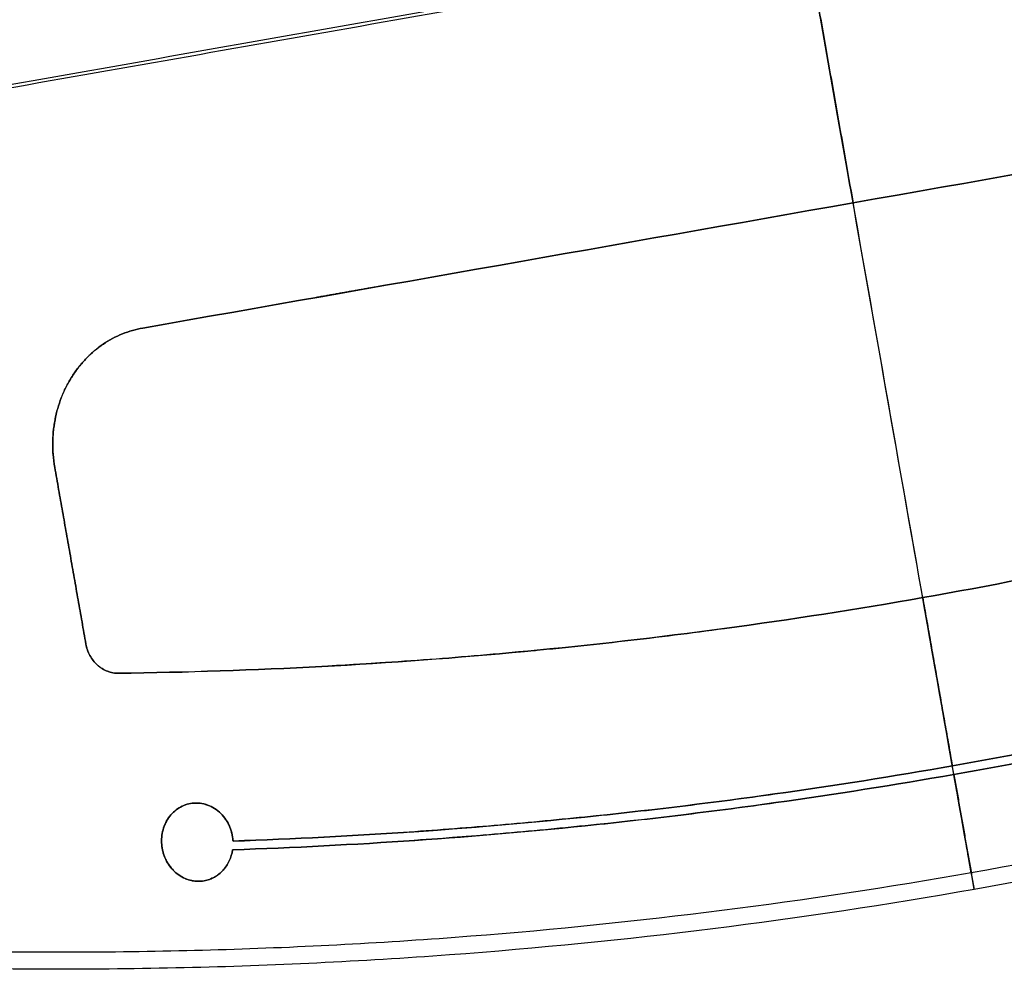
# Model space of a CAD drawing. Header units: millimetres. Extents: x -657 to 864, y -831 to 851.
# Tile 488 of 656: x 605 to 648, y 303 to 343. Entities that reach past the tile are written whole.
import ezdxf

# ---------------------------------------------------------------- set-up
doc = ezdxf.new("R2010")
doc.units = ezdxf.units.MM
doc.layers.add('Default', color=7, linetype='Continuous', true_color=0x000000)

msp = doc.modelspace()

# ---------------------------------------------------------------- linework, layer by layer
at = {"layer": 'Default'}
msp.add_line((613.342, 306.321, -92.43), (613.342, 306.321, -92.175), dxfattribs=at)
for points, knots in [([(824.291, 616.569, -191.588), (827.572, 597.959, -191.588), (829.476, 579.372, -190.261), (829.991, 560.848, -187.703), (829.992, 560.81, -187.697), (829.994, 560.736, -187.687), (829.997, 560.625, -187.672), (830.004, 560.366, -187.636), (830.017, 559.849, -187.564), (830.042, 558.815, -187.417), (830.085, 556.75, -187.119), (830.139, 552.631, -186.497), (830.134, 549.12, -185.922), (830.055, 542.124, -184.718), (829.91, 537.494, -183.844), (829.197, 523.71, -181.016), (828.352, 514.662, -178.859), (827.132, 505.725, -176.455), (827.127, 505.688, -176.445), (827.117, 505.616, -176.425), (827.102, 505.509, -176.396), (827.068, 505.258, -176.329), (826.998, 504.756, -176.193), (826.857, 503.753, -175.92), (826.566, 501.752, -175.37), (826.304, 500.045, -174.89), (825.76, 496.641, -173.921), (825.373, 494.386, -173.26), (824.139, 487.663, -171.24), (823.218, 483.237, -169.841), (820.162, 470.13, -165.505), (817.734, 461.615, -162.426), (814.892, 453.264, -159.19), (814.869, 453.198, -159.164), (814.824, 453.066, -159.113), (814.757, 452.869, -159.037), (814.599, 452.41, -158.858), (814.282, 451.493, -158.5), (813.64, 449.664, -157.783), (813.075, 448.106, -157.163), (811.928, 445.003, -155.92), (811.139, 442.952, -155.084), (808.698, 436.849, -152.562), (806.972, 432.85, -150.858), (801.501, 421.061, -145.705), (797.46, 413.48, -142.214), (792.992, 406.12, -138.694), (792.959, 406.065, -138.667), (792.89, 405.953, -138.614), (792.788, 405.785, -138.533), (792.549, 405.393, -138.345), (792.069, 404.611, -137.97), (791.102, 403.055, -137.221), (790.262, 401.734, -136.58), (788.568, 399.11, -135.302), (787.419, 397.384, -134.454), (783.912, 392.274, -131.923), (781.496, 388.958, -130.255), (774.011, 379.28, -125.323), (768.708, 373.185, -122.136), (763.05, 367.387, -119.065), (763.008, 367.344, -119.042), (762.923, 367.256, -118.996), (762.794, 367.124, -118.926), (762.493, 366.818, -118.764), (761.891, 366.207, -118.44), (760.682, 364.994, -117.796), (759.638, 363.968, -117.25), (757.538, 361.934, -116.167), (756.125, 360.603, -115.456), (751.842, 356.681, -113.361), (748.93, 354.164, -112.012), (740.028, 346.894, -108.121), (733.87, 342.423, -105.735), (727.443, 338.274, -103.565), (727.395, 338.243, -103.549), (727.298, 338.18, -103.516), (727.151, 338.085, -103.467), (726.808, 337.865, -103.352), (726.123, 337.427, -103.124), (724.747, 336.559, -102.671), (723.562, 335.827, -102.292), (721.184, 334.379, -101.545), (719.588, 333.437, -101.061), (714.768, 330.674, -99.656), (711.511, 328.921, -98.781), (701.614, 323.915, -96.341), (694.845, 320.919, -94.966), (687.855, 318.229, -93.845), (687.803, 318.209, -93.836), (687.697, 318.168, -93.819), (687.537, 318.107, -93.794), (687.164, 317.965, -93.735), (686.418, 317.681, -93.618), (684.925, 317.122, -93.39), (683.642, 316.655, -93.203), (681.074, 315.738, -92.844), (679.358, 315.148, -92.621), (674.197, 313.443, -92.003), (670.739, 312.392, -91.659), (660.316, 309.499, -90.833), (653.302, 307.911, -90.556), (646.221, 306.663, -90.556)], [-579.397459, -579.397459, -579.397459, -579.397459, -506.972776, -506.972776, -506.831322, -506.831322, -506.689867, -506.406958, -505.841141, -504.709505, -502.446234, -497.919691, -488.866606, -488.866606, -470.760435, -470.760435, -434.548094, -434.548094, -434.406639, -434.406639, -434.265185, -433.982276, -433.416458, -432.284823, -430.021551, -425.495009, -425.495009, -416.441923, -416.441923, -398.335753, -398.335753, -362.123412, -362.123412, -361.840503, -361.840503, -361.557594, -360.991776, -359.86014, -357.596869, -353.070326, -353.070326, -344.017241, -344.017241, -325.91107, -325.91107, -289.698729, -289.698729, -289.41582, -289.41582, -289.132911, -288.567094, -287.435458, -285.172187, -280.645644, -280.645644, -271.592559, -271.592559, -253.486388, -253.486388, -217.274047, -217.274047, -216.991138, -216.991138, -216.708229, -216.142411, -215.010776, -212.747504, -208.220962, -208.220962, -199.167876, -199.167876, -181.061706, -181.061706, -144.849365, -144.849365, -144.566456, -144.566456, -144.283547, -143.717729, -142.586093, -140.322822, -135.796279, -135.796279, -126.743194, -126.743194, -108.637023, -108.637023, -72.424682, -72.424682, -72.141773, -72.141773, -71.858864, -71.293047, -70.161411, -67.89814, -63.371597, -63.371597, -54.318512, -54.318512, -36.212341, -36.212341, 0, 0, 0, 0]), ([(824.892, 616.675, -191.841), (826.487, 607.627, -191.841), (827.761, 598.568, -191.53), (829.657, 580.423, -190.291), (830.279, 571.339, -189.363), (830.572, 562.098, -188.115), (830.577, 561.959, -188.096), (830.585, 561.677, -188.058), (830.598, 561.254, -188), (830.626, 560.268, -187.864), (830.675, 558.298, -187.586), (830.705, 556.611, -187.338), (830.75, 553.241, -186.828), (830.759, 550.998, -186.47), (830.722, 544.281, -185.346), (830.613, 539.819, -184.526), (830.026, 526.479, -181.865), (829.29, 517.647, -179.82), (828.18, 508.805, -177.505), (828.172, 508.739, -177.488), (828.155, 508.605, -177.452), (828.129, 508.403, -177.399), (828.069, 507.931, -177.275), (827.947, 506.99, -177.026), (827.696, 505.108, -176.523), (827.468, 503.499, -176.083), (826.996, 500.285, -175.193), (826.659, 498.148, -174.586), (825.579, 491.756, -172.721), (824.768, 487.519, -171.422), (823.856, 483.272, -170.059), (823.849, 483.236, -170.048), (823.834, 483.167, -170.026), (823.812, 483.064, -169.992), (823.76, 482.823, -169.915), (823.655, 482.341, -169.76), (823.444, 481.379, -169.448), (823.014, 479.46, -168.822), (822.633, 477.823, -168.279), (821.851, 474.562, -167.184), (821.306, 472.403, -166.444), (819.598, 465.972, -164.191), (818.362, 461.747, -162.648), (817.014, 457.549, -161.056), (817.003, 457.514, -161.043), (816.982, 457.447, -161.017), (816.949, 457.345, -160.978), (816.873, 457.109, -160.888), (816.72, 456.636, -160.708), (816.411, 455.69, -160.347), (815.782, 453.797, -159.619), (815.226, 452.175, -158.986), (814.089, 448.929, -157.71), (813.101, 446.224, -156.628), (811.958, 443.247, -155.415), (811.641, 442.435, -155.082), (811.429, 441.894, -154.859), (811.324, 441.628, -154.75), (810.796, 440.292, -154.199), (810.369, 439.231, -153.759), (809.069, 436.07, -152.436), (807.738, 432.952, -151.113), (806.127, 429.39, -149.568), (805.425, 427.879, -148.906), (805.13, 427.252, -148.63), (805.07, 427.125, -148.574), (804.957, 426.884, -148.468), (804.786, 426.523, -148.309), (804.615, 426.163, -148.15), (803.582, 424.001, -147.192), (802.635, 422.089, -146.334), (799.707, 416.378, -143.741), (797.64, 412.607, -141.986), (795.42, 408.812, -140.187), (795.387, 408.756, -140.161), (795.32, 408.642, -140.107), (795.22, 408.471, -140.025), (794.985, 408.071, -139.836), (794.513, 407.275, -139.457), (793.563, 405.689, -138.7), (792.739, 404.344, -138.053), (791.075, 401.672, -136.763), (788.818, 398.159, -135.051), (786.193, 394.317, -133.146), (784.555, 392.011, -131.991), (784.106, 391.385, -131.677), (783.881, 391.073, -131.52), (783.807, 390.97, -131.468), (783.654, 390.759, -131.362), (782.967, 389.812, -130.885), (782.271, 388.869, -130.408), (780.393, 386.362, -129.135), (779.112, 384.703, -128.287), (777.145, 382.232, -127.015), (776.482, 381.411, -126.592), (775.477, 380.184, -125.957), (775.138, 379.774, -125.745), (774.465, 378.965, -125.326), (774.127, 378.561, -125.116), (771.08, 374.95, -123.24), (768.311, 371.853, -121.616), (765.46, 368.847, -120.028), (765.44, 368.826, -120.016), (765.398, 368.781, -119.993), (765.334, 368.714, -119.957), (765.185, 368.557, -119.874), (764.886, 368.244, -119.709), (764.288, 367.62, -119.379), (763.084, 366.378, -118.72), (762.04, 365.325, -118.161), (759.938, 363.233, -117.048), (758.517, 361.86, -116.314), (754.191, 357.8, -114.141), (751.226, 355.175, -112.73), (748.157, 352.611, -111.353), (748.135, 352.593, -111.343), (748.089, 352.555, -111.323), (748.021, 352.498, -111.292), (747.861, 352.365, -111.221), (747.541, 352.099, -111.078), (746.9, 351.569, -110.793), (745.614, 350.517, -110.228), (744.503, 349.628, -109.751), (742.27, 347.865, -108.806), (740.767, 346.712, -108.188), (736.215, 343.318, -106.375), (733.123, 341.144, -105.22), (729.926, 339.025, -104.105), (729.878, 338.993, -104.088), (729.781, 338.929, -104.054), (729.635, 338.832, -104.004), (729.295, 338.608, -103.886), (728.613, 338.161, -103.651), (727.245, 337.274, -103.186), (726.064, 336.525, -102.795), (723.692, 335.043, -102.023), (722.097, 334.075, -101.522), (717.269, 331.234, -100.064), (713.994, 329.422, -99.149), (704.01, 324.235, -96.587), (697.14, 321.108, -95.123), (689.635, 318.141, -93.857), (689.19, 317.967, -93.784), (688.303, 317.623, -93.639), (686.97, 317.111, -93.425), (683.851, 315.946, -92.949), (681.162, 314.999, -92.583), (675.765, 313.174, -91.904), (672.14, 312.05, -91.525), (661.195, 308.956, -90.612), (653.805, 307.265, -90.302), (646.347, 305.95, -90.302)], [-580.887092, -580.887092, -580.887092, -580.887092, -544.581648, -544.581648, -508.276205, -508.276205, -507.708933, -507.708933, -507.14166, -506.007115, -503.738025, -499.199844, -499.199844, -490.123484, -490.123484, -471.970762, -471.970762, -435.665319, -435.665319, -435.381682, -435.381682, -435.098046, -434.530774, -433.396229, -431.127138, -426.588958, -426.588958, -417.512597, -417.512597, -399.359876, -399.359876, -399.218057, -399.218057, -399.076239, -398.792603, -398.22533, -397.090785, -394.821695, -390.283515, -390.283515, -381.207154, -381.207154, -363.054432, -363.054432, -362.912614, -362.912614, -362.770796, -362.48716, -361.919887, -360.785342, -358.516252, -353.978071, -353.978071, -344.901711, -342.63262, -341.498075, -341.498075, -340.36353, -340.36353, -335.82535, -335.82535, -326.748989, -322.210809, -319.941718, -319.941718, -319.374446, -319.374446, -318.807173, -317.672628, -317.672628, -308.596267, -308.596267, -290.443546, -290.443546, -290.15991, -290.15991, -289.876273, -289.309001, -288.174456, -285.905365, -281.367185, -281.367185, -272.290824, -263.214463, -260.945373, -259.810828, -259.810828, -259.243556, -259.243556, -258.676283, -254.138103, -254.138103, -245.061742, -245.061742, -240.523561, -240.523561, -238.254471, -238.254471, -235.985381, -235.985381, -217.832659, -217.832659, -217.690841, -217.690841, -217.549023, -217.265387, -216.698114, -215.563569, -213.294479, -208.756299, -208.756299, -199.679938, -199.679938, -181.527216, -181.527216, -181.385398, -181.385398, -181.24358, -180.959944, -180.392671, -179.258126, -176.989036, -172.450855, -172.450855, -163.374495, -163.374495, -145.221773, -145.221773, -144.938137, -144.938137, -144.6545, -144.087228, -142.952683, -140.683593, -136.145412, -136.145412, -127.069051, -127.069051, -108.91633, -108.91633, -72.610886, -72.610886, -70.341796, -70.341796, -68.072706, -63.534526, -54.458165, -54.458165, -36.305443, -36.305443, 0, 0, 0, 0]), ([(646.347, 305.95, -90.302), (644.093, 318.731, -100.704), (637.209, 357.776, -129.344), (621.37, 447.601, -176.649), (607.317, 527.3, -191.841), (598.594, 576.773, -191.841)], [2.41548, 2.41548, 2.41548, 2.41548, 70.396144, 198.636056, 404.995527, 404.995527, 404.995527, 404.995527]), ([(646.221, 306.663, -90.556), (643.998, 319.273, -100.788), (637.147, 358.126, -129.242), (621.355, 447.684, -176.406), (607.311, 527.331, -191.588), (598.594, 576.773, -191.588)], [2.408267, 2.408267, 2.408267, 2.408267, 69.367076, 197.537893, 403.786179, 403.786179, 403.786179, 403.786179]), ([(646.347, 305.95, -90.302), (638.905, 304.638, -90.302), (631.407, 303.701, -90.607), (620.078, 302.863, -91.517), (616.287, 302.678, -91.896), (610.58, 302.546, -92.576), (608.674, 302.525, -92.821), (605.81, 302.531, -93.217), (604.376, 302.543, -93.422), (602.702, 302.573, -93.673), (601.864, 302.592, -93.801), (601.444, 302.603, -93.866), (601.265, 302.607, -93.894), (601.145, 302.611, -93.913), (601.084, 302.612, -93.923), (593.491, 302.82, -95.114), (586.01, 303.4, -96.563), (574.865, 304.852, -99.118), (571.163, 305.433, -100.033), (565.628, 306.454, -101.498), (563.786, 306.82, -102.002), (561.027, 307.406, -102.78), (559.649, 307.708, -103.175), (558.043, 308.077, -103.645), (557.355, 308.239, -103.849), (556.897, 308.348, -103.985), (556.667, 308.403, -104.054), (552.787, 309.337, -105.215), (549.149, 310.319, -106.366), (543.712, 311.95, -108.179), (541.903, 312.52, -108.797), (539.194, 313.414, -109.744), (537.841, 313.872, -110.223), (536.264, 314.423, -110.79), (535.476, 314.703, -111.076), (535.082, 314.845, -111.22), (534.885, 314.915, -111.292), (534.801, 314.946, -111.322), (534.745, 314.966, -111.343), (534.718, 314.976, -111.353), (530.979, 316.327, -112.721), (527.306, 317.774, -114.125), (521.853, 320.109, -116.297), (520.045, 320.914, -117.031), (517.346, 322.164, -118.148), (516, 322.799, -118.711), (514.436, 323.558, -119.373), (513.655, 323.942, -119.706), (513.265, 324.135, -119.873), (513.071, 324.232, -119.957), (512.987, 324.274, -119.992), (512.931, 324.302, -120.016), (512.905, 324.315, -120.028), (505.489, 328.015, -123.211), (498.311, 332.125, -126.507), (487.851, 338.952, -131.575), (484.415, 341.338, -133.284), (479.339, 345.085, -135.87), (477.659, 346.362, -136.735), (475.159, 348.319, -138.038), (473.914, 349.309, -138.69), (472.47, 350.481, -139.452), (471.75, 351.072, -139.833), (471.39, 351.369, -140.024), (471.236, 351.496, -140.106), (471.133, 351.581, -140.161), (471.083, 351.623, -140.187), (464.365, 357.196, -143.759), (458.007, 363.102, -147.276), (451.203, 370.168, -151.145), (450.358, 371.058, -151.627), (449.519, 371.955, -152.107), (449.38, 372.105, -152.187), (449.331, 372.157, -152.215), (449.233, 372.262, -152.271), (448.989, 372.524, -152.411), (448.357, 373.206, -152.774), (446.228, 375.525, -153.997), (442.807, 379.38, -155.975), (439.853, 382.892, -157.697), (437.671, 385.557, -158.973), (436.589, 386.898, -159.607), (435.34, 388.475, -160.34), (434.719, 389.268, -160.705), (434.41, 389.665, -160.887), (434.255, 389.863, -160.977), (434.178, 389.963, -161.023), (434.145, 390.005, -161.042), (434.123, 390.034, -161.055), (434.111, 390.049, -161.062), (431.444, 393.487, -162.63), (428.847, 397.019, -164.167), (425.041, 402.477, -166.422), (423.787, 404.323, -167.165), (421.929, 407.133, -168.265), (421.006, 408.547, -168.812), (419.938, 410.215, -169.443), (419.407, 411.054, -169.757), (419.141, 411.474, -169.914), (419.009, 411.684, -169.992), (418.943, 411.79, -170.031), (418.915, 411.835, -170.048), (418.896, 411.865, -170.059), (418.886, 411.881, -170.065), (416.605, 415.514, -171.411), (414.402, 419.203, -172.705), (411.2, 424.84, -174.57), (409.624, 427.684, -175.484), (407.831, 431.048, -176.515), (406.945, 432.742, -177.022), (406.505, 433.591, -177.273), (406.317, 433.956, -177.38), (406.192, 434.199, -177.452), (406.129, 434.321, -177.488), (402.094, 442.188, -179.785), (398.4, 450.175, -181.82), (393.278, 462.511, -184.488), (391.64, 466.683, -185.313), (389.289, 473.027, -186.449), (388.139, 476.222, -186.991), (386.844, 479.987, -187.578), (386.208, 481.879, -187.86), (385.893, 482.827, -187.998), (385.758, 483.234, -188.057), (385.669, 483.505, -188.096), (385.623, 483.643, -188.115), (379.934, 500.963, -190.576), (375.502, 518.684, -191.841), (372.295, 536.87, -191.841)], [0, 0, 0, 0, 36.313631, 36.313631, 54.470446, 54.470446, 63.548854, 63.548854, 68.088058, 70.35766, 71.492461, 72.059861, 72.343561, 72.343561, 72.627262, 72.627262, 108.940892, 108.940892, 127.097708, 127.097708, 136.176115, 136.176115, 140.715319, 142.984921, 144.119722, 144.119722, 145.254523, 145.254523, 163.411339, 163.411339, 172.489746, 172.489746, 177.02895, 179.298552, 180.433353, 181.000753, 181.284454, 181.426304, 181.426304, 181.568154, 181.568154, 199.724969, 199.724969, 208.803377, 208.803377, 213.342581, 215.612183, 216.746984, 217.314384, 217.598084, 217.739935, 217.739935, 217.881785, 217.881785, 254.195415, 254.195415, 272.352231, 272.352231, 281.430639, 281.430639, 285.969842, 288.239444, 289.374245, 289.941646, 290.225346, 290.225346, 290.509046, 290.509046, 326.822677, 326.822677, 331.361881, 331.929281, 331.929281, 332.212982, 332.212982, 332.496682, 333.631483, 335.901085, 344.979492, 354.0579, 354.0579, 358.597104, 360.866706, 362.001507, 362.568907, 362.852608, 362.994458, 363.065383, 363.065383, 363.136308, 363.136308, 381.293123, 381.293123, 390.371531, 390.371531, 394.910735, 397.180337, 398.315138, 398.882538, 399.166238, 399.308088, 399.379014, 399.379014, 399.449939, 399.449939, 417.606754, 417.606754, 426.685162, 431.224365, 433.493967, 434.628768, 435.196169, 435.196169, 435.763569, 435.763569, 472.0772, 472.0772, 490.234016, 490.234016, 499.312423, 503.851627, 506.121229, 507.25603, 507.82343, 507.82343, 508.390831, 508.390831, 581.018092, 581.018092, 581.018092, 581.018092]), ([(646.221, 306.663, -90.556), (639.126, 305.412, -90.556), (631.969, 304.503, -90.837), (621.174, 303.659, -91.666), (617.566, 303.464, -92.01), (612.142, 303.302, -92.626), (609.428, 303.253, -92.959), (606.257, 303.254, -93.392), (604.671, 303.269, -93.619), (603.877, 303.28, -93.735), (603.48, 303.286, -93.794), (603.282, 303.289, -93.823), (603.197, 303.291, -93.836), (603.14, 303.292, -93.844), (603.113, 303.293, -93.848), (595.598, 303.43, -94.974), (588.171, 303.939, -96.363), (577.148, 305.264, -98.809), (573.494, 305.799, -99.684), (568.044, 306.744, -101.083), (566.233, 307.082, -101.563), (563.524, 307.625, -102.305), (562.172, 307.905, -102.681), (560.599, 308.248, -103.128), (559.813, 308.423, -103.354), (559.42, 308.511, -103.468), (559.224, 308.556, -103.524), (559.14, 308.575, -103.549), (559.084, 308.588, -103.565), (559.057, 308.594, -103.573), (551.548, 310.306, -105.756), (544.183, 312.424, -108.163), (533.326, 316.222, -112.062), (529.738, 317.591, -113.409), (524.404, 319.801, -115.494), (522.635, 320.563, -116.199), (519.992, 321.745, -117.272), (518.674, 322.346, -117.812), (517.141, 323.064, -118.448), (516.376, 323.428, -118.768), (515.994, 323.61, -118.928), (515.803, 323.702, -119.008), (515.721, 323.741, -119.043), (515.667, 323.768, -119.066), (515.641, 323.78, -119.076), (508.298, 327.315, -122.165), (501.195, 331.256, -125.375), (490.851, 337.799, -130.308), (487.456, 340.086, -131.972), (482.439, 343.673, -134.488), (480.78, 344.894, -135.331), (478.31, 346.767, -136.598), (477.08, 347.713, -137.233), (475.654, 348.833, -137.975), (474.942, 349.398, -138.346), (474.587, 349.682, -138.532), (474.41, 349.824, -138.625), (474.334, 349.884, -138.665), (474.283, 349.925, -138.692), (474.259, 349.944, -138.704), (467.471, 355.391, -142.262), (461.047, 361.174, -145.78), (451.886, 370.382, -150.93), (448.911, 373.54, -152.626), (444.563, 378.409, -155.129), (443.132, 380.054, -155.956), (441.014, 382.555, -157.187), (439.962, 383.813, -157.799), (438.747, 385.296, -158.508), (438.142, 386.041, -158.862), (437.84, 386.414, -159.038), (437.711, 386.574, -159.114), (437.625, 386.681, -159.164), (437.583, 386.734, -159.189), (431.944, 393.748, -162.488), (426.714, 400.989, -165.59), (419.373, 412.264, -169.921), (417.01, 416.091, -171.311), (413.587, 421.933, -173.31), (412.466, 423.898, -173.962), (410.814, 426.871, -174.917), (409.996, 428.363, -175.389), (409.189, 429.866, -175.853), (408.653, 430.869, -176.16), (408.387, 431.371, -176.313), (403.866, 439.956, -178.898), (399.957, 448.234, -181.066), (394.583, 460.942, -183.887), (392.873, 465.226, -184.755), (390.427, 471.725, -185.946), (389.631, 473.903, -186.325), (388.468, 477.189, -186.864), (387.893, 478.836, -187.127), (387.329, 480.49, -187.379), (386.956, 481.594, -187.545), (386.77, 482.148, -187.627), (383.646, 491.535, -188.993), (381.041, 500.476, -189.964), (376.483, 518.569, -191.262), (374.528, 527.72, -191.588), (372.896, 536.976, -191.588)], [0, 0, 0, 0, 36.205898, 36.205898, 54.308847, 54.308847, 63.360322, 67.886059, 70.148928, 71.280362, 71.846079, 72.128938, 72.270367, 72.270367, 72.411796, 72.411796, 108.617695, 108.617695, 126.720644, 126.720644, 135.772118, 135.772118, 140.297856, 142.560724, 143.692159, 144.257876, 144.540734, 144.682164, 144.682164, 144.823593, 144.823593, 181.029491, 181.029491, 199.13244, 199.13244, 208.183915, 208.183915, 212.709652, 214.972521, 216.103955, 216.669672, 216.952531, 217.09396, 217.09396, 217.235389, 217.235389, 253.441287, 253.441287, 271.544237, 271.544237, 280.595711, 280.595711, 285.121448, 287.384317, 288.515751, 289.081469, 289.364327, 289.505756, 289.505756, 289.647186, 289.647186, 325.853084, 325.853084, 343.956033, 343.956033, 353.007508, 353.007508, 357.533245, 359.796113, 360.927548, 361.493265, 361.776124, 361.776124, 362.058982, 362.058982, 398.26488, 398.26488, 416.367829, 416.367829, 425.419304, 425.419304, 429.945041, 432.20791, 432.20791, 434.470779, 434.470779, 470.676677, 470.676677, 488.779626, 488.779626, 497.8311, 497.8311, 502.356838, 504.619706, 504.619706, 506.882575, 506.882575, 543.088473, 543.088473, 579.294371, 579.294371, 579.294371, 579.294371]), ([(610.715, 330.02, -92.259), (610.414, 329.967, -92.292), (610.122, 329.883, -92.326), (609.551, 329.652, -92.394), (609.279, 329.506, -92.427), (608.893, 329.245, -92.477), (608.707, 329.105, -92.501), (608.53, 328.95, -92.525), (608.415, 328.843, -92.54), (608.358, 328.787, -92.548), (608.194, 328.619, -92.571), (608.09, 328.502, -92.585), (607.893, 328.256, -92.614), (607.801, 328.129, -92.627), (607.537, 327.725, -92.668), (607.387, 327.442, -92.692), (607.203, 326.997, -92.724), (607.121, 326.769, -92.738), (607.043, 326.494, -92.754), (607.008, 326.354, -92.761), (606.994, 326.294, -92.764), (606.985, 326.253, -92.766), (606.981, 326.234, -92.767), (606.94, 326.041, -92.776), (606.897, 325.782, -92.787), (606.869, 325.476, -92.798), (606.86, 325.322, -92.802), (606.857, 325.256, -92.804), (606.856, 325.212, -92.805), (606.855, 325.191, -92.806), (606.846, 324.79, -92.815), (606.875, 324.415, -92.82), (606.94, 324.043, -92.82)], [0, 0, 0, 0, 1.379761, 1.379761, 2.759522, 2.759522, 3.449403, 3.794343, 3.794343, 4.139284, 4.139284, 4.829164, 4.829164, 5.519045, 5.519045, 6.898806, 6.898806, 7.588687, 7.933627, 8.106097, 8.192332, 8.192332, 8.278567, 8.278567, 8.968448, 9.313388, 9.485858, 9.572093, 9.572093, 9.658328, 9.658328, 11.03809, 11.03809, 11.03809, 11.03809]), ([(606.94, 324.043, -92.565), (606.908, 324.229, -92.565), (606.872, 324.509, -92.563), (606.855, 324.838, -92.558), (606.853, 325.002, -92.554), (606.853, 325.073, -92.553), (606.854, 325.12, -92.552), (606.854, 325.145, -92.551), (606.859, 325.344, -92.546), (606.877, 325.607, -92.538), (606.92, 325.911, -92.526), (606.946, 326.062, -92.52), (606.959, 326.127, -92.517), (606.968, 326.17, -92.515), (606.972, 326.192, -92.514), (607.046, 326.537, -92.497), (607.142, 326.848, -92.479), (607.326, 327.293, -92.447), (607.394, 327.438, -92.435), (607.543, 327.721, -92.411), (607.626, 327.861, -92.399), (607.8, 328.128, -92.372), (607.939, 328.32, -92.352), (608.091, 328.5, -92.33), (608.195, 328.618, -92.315), (608.248, 328.674, -92.308), (608.525, 328.958, -92.27), (608.764, 329.158, -92.238), (609.28, 329.506, -92.172), (609.552, 329.652, -92.138), (610.121, 329.883, -92.071), (610.414, 329.967, -92.037), (610.715, 330.02, -92.003)], [0, 0, 0, 0, 0.689836, 1.034755, 1.207214, 1.293443, 1.293443, 1.379673, 1.379673, 2.069509, 2.414427, 2.586887, 2.673116, 2.673116, 2.759346, 2.759346, 4.139018, 4.139018, 4.828855, 4.828855, 5.518691, 5.518691, 6.208528, 6.553446, 6.553446, 6.898364, 6.898364, 8.278037, 8.278037, 9.65771, 9.65771, 11.037383, 11.037383, 11.037383, 11.037383]), ([(677.638, 327.203, -92.676), (672.145, 325.285, -91.973), (666.582, 323.594, -91.441), (660.873, 322.107, -91.08), (660.787, 322.084, -91.075), (660.613, 322.039, -91.064), (660.352, 321.972, -91.048), (659.743, 321.816, -91.011), (658.524, 321.508, -90.941), (656.081, 320.911, -90.816), (653.982, 320.431, -90.733), (649.776, 319.514, -90.601), (646.963, 318.959, -90.556), (644.141, 318.461, -90.556)], [-51.090274, -51.090274, -51.090274, -51.090274, -25.545137, -25.545137, -25.145994, -25.145994, -24.746852, -23.948566, -22.351995, -19.158853, -12.772569, -12.772569, 0, 0, 0, 0]), ([(644.141, 318.461, -90.302), (649.785, 319.457, -90.302), (655.396, 320.68, -90.48), (661.048, 322.152, -90.837), (661.137, 322.175, -90.843), (661.312, 322.221, -90.854), (661.576, 322.291, -90.871), (662.19, 322.453, -90.912), (663.417, 322.783, -90.996), (665.866, 323.461, -91.181), (667.957, 324.073, -91.363), (672.127, 325.342, -91.761), (674.891, 326.244, -92.069), (677.638, 327.203, -92.42)], [-51.090071, -51.090071, -51.090071, -51.090071, -25.545036, -25.545036, -25.145894, -25.145894, -24.746753, -23.948471, -22.351906, -19.158777, -12.772518, -12.772518, 0, 0, 0, 0]), ([(645.412, 311.249, -90.556), (650.471, 312.141, -90.556), (655.503, 313.211, -90.699), (660.655, 314.497, -90.991), (660.814, 314.536, -91), (661.129, 314.616, -91.018), (661.601, 314.735, -91.046), (662.702, 315.018, -91.114), (664.901, 315.597, -91.262), (666.779, 316.119, -91.409), (670.527, 317.195, -91.729), (673.014, 317.957, -91.977), (675.488, 318.764, -92.26)], [-45.726112, -45.726112, -45.726112, -45.726112, -22.863056, -22.863056, -22.148585, -22.148585, -21.434115, -20.005174, -17.147292, -11.431528, -11.431528, 0, 0, 0, 0]), ([(675.488, 318.764, -92.005), (670.539, 317.151, -91.44), (665.54, 315.715, -91.013), (660.342, 314.418, -90.719), (660.187, 314.38, -90.71), (659.875, 314.303, -90.693), (659.406, 314.187, -90.668), (658.311, 313.922, -90.612), (656.12, 313.406, -90.511), (654.236, 312.988, -90.445), (650.464, 312.186, -90.338), (647.942, 311.695, -90.302), (645.412, 311.249, -90.302)], [-45.726026, -45.726026, -45.726026, -45.726026, -22.863013, -22.863013, -22.148544, -22.148544, -21.434075, -20.005136, -17.14726, -11.431506, -11.431506, 0, 0, 0, 0]), ([(644.141, 318.461, -90.556), (638.496, 317.466, -90.556), (632.806, 316.697, -90.734), (626.991, 316.147, -91.091), (626.9, 316.139, -91.097), (626.719, 316.122, -91.108), (626.448, 316.097, -91.125), (625.815, 316.039, -91.166), (624.549, 315.929, -91.251), (622.015, 315.728, -91.435), (619.841, 315.589, -91.618), (615.489, 315.355, -92.016), (612.583, 315.257, -92.324), (609.674, 315.219, -92.676)], [-51.090229, -51.090229, -51.090229, -51.090229, -25.545115, -25.545115, -25.145972, -25.145972, -24.74683, -23.948545, -22.351975, -19.158836, -12.772557, -12.772557, 0, 0, 0, 0]), ([(609.674, 315.219, -92.42), (615.492, 315.296, -91.718), (621.297, 315.609, -91.186), (627.17, 316.164, -90.826), (627.259, 316.173, -90.821), (627.438, 316.19, -90.81), (627.706, 316.216, -90.794), (628.332, 316.277, -90.757), (629.583, 316.405, -90.687), (632.082, 316.679, -90.562), (634.219, 316.946, -90.479), (638.485, 317.523, -90.347), (641.319, 317.964, -90.302), (644.141, 318.461, -90.302)], [-51.090116, -51.090116, -51.090116, -51.090116, -25.545058, -25.545058, -25.145917, -25.145917, -24.746775, -23.948492, -22.351926, -19.158794, -12.772529, -12.772529, 0, 0, 0, 0]), ([(675.633, 318.418, -92.269), (670.671, 316.801, -91.7), (665.658, 315.36, -91.271), (660.446, 314.06, -90.975), (660.291, 314.021, -90.966), (659.978, 313.944, -90.949), (659.508, 313.828, -90.924), (658.41, 313.562, -90.867), (656.213, 313.044, -90.766), (654.325, 312.625, -90.699), (650.543, 311.82, -90.592), (648.013, 311.328, -90.556), (645.477, 310.881, -90.556)], [-45.848582, -45.848582, -45.848582, -45.848582, -22.924291, -22.924291, -22.207907, -22.207907, -21.491523, -20.058754, -17.193218, -11.462145, -11.462145, 0, 0, 0, 0]), ([(645.477, 310.881, -90.302), (650.549, 311.776, -90.302), (655.594, 312.849, -90.446), (660.761, 314.138, -90.739), (660.92, 314.178, -90.748), (661.236, 314.258, -90.766), (661.709, 314.377, -90.794), (662.813, 314.661, -90.863), (665.017, 315.242, -91.012), (666.901, 315.765, -91.159), (670.658, 316.845, -91.48), (673.152, 317.61, -91.73), (675.633, 318.418, -92.014)], [-45.848438, -45.848438, -45.848438, -45.848438, -22.924219, -22.924219, -22.207837, -22.207837, -21.491455, -20.058692, -17.193164, -11.46211, -11.46211, 0, 0, 0, 0]), ([(608.275, 316.473, -92.82), (608.306, 316.298, -92.82), (608.364, 316.132, -92.817), (608.533, 315.822, -92.802), (608.64, 315.686, -92.792), (608.9, 315.453, -92.765), (609.042, 315.365, -92.749), (609.353, 315.245, -92.714), (609.512, 315.217, -92.695), (609.674, 315.219, -92.676)], [0, 0, 0, 0, 0.717798, 0.717798, 1.435597, 1.435597, 2.153395, 2.153395, 2.871194, 2.871194, 2.871194, 2.871194]), ([(609.674, 315.219, -92.42), (609.512, 315.217, -92.44), (609.353, 315.246, -92.459), (609.043, 315.365, -92.494), (608.9, 315.453, -92.51), (608.64, 315.686, -92.536), (608.533, 315.822, -92.547), (608.364, 316.132, -92.561), (608.306, 316.298, -92.565), (608.275, 316.473, -92.565)], [0, 0, 0, 0, 0.717796, 0.717796, 1.435592, 1.435592, 2.153388, 2.153388, 2.871184, 2.871184, 2.871184, 2.871184]), ([(614.581, 308.024, -92.26), (619.783, 308.201, -91.694), (624.971, 308.562, -91.267), (630.3, 309.121, -90.973), (630.458, 309.138, -90.964), (630.778, 309.172, -90.947), (631.258, 309.224, -90.922), (632.377, 309.349, -90.866), (634.613, 309.613, -90.765), (636.526, 309.865, -90.699), (640.345, 310.401, -90.592), (642.883, 310.803, -90.556), (645.412, 311.249, -90.556)], [-45.72614, -45.72614, -45.72614, -45.72614, -22.86307, -22.86307, -22.148599, -22.148599, -21.434128, -20.005186, -17.147303, -11.431535, -11.431535, 0, 0, 0, 0]), ([(645.412, 311.249, -90.302), (640.354, 310.357, -90.302), (635.26, 309.642, -90.445), (629.978, 309.087, -90.736), (629.815, 309.071, -90.746), (629.492, 309.037, -90.764), (629.007, 308.988, -90.792), (627.876, 308.877, -90.86), (625.612, 308.669, -91.008), (623.669, 308.517, -91.155), (619.779, 308.247, -91.474), (617.181, 308.113, -91.722), (614.581, 308.024, -92.005)], [-45.725998, -45.725998, -45.725998, -45.725998, -22.862999, -22.862999, -22.14853, -22.14853, -21.434062, -20.005124, -17.147249, -11.431499, -11.431499, 0, 0, 0, 0]), ([(645.477, 310.881, -90.556), (640.405, 309.987, -90.556), (635.298, 309.27, -90.7), (630.002, 308.714, -90.993), (629.838, 308.697, -91.002), (629.515, 308.664, -91.021), (629.029, 308.615, -91.049), (627.894, 308.503, -91.117), (625.624, 308.296, -91.266), (623.676, 308.143, -91.414), (619.775, 307.873, -91.735), (617.171, 307.739, -91.985), (614.563, 307.65, -92.269)], [-45.848553, -45.848553, -45.848553, -45.848553, -22.924277, -22.924277, -22.207893, -22.207893, -21.491509, -20.058742, -17.193207, -11.462138, -11.462138, 0, 0, 0, 0]), ([(614.563, 307.65, -92.014), (619.779, 307.827, -91.446), (624.981, 308.188, -91.016), (630.324, 308.748, -90.721), (630.483, 308.765, -90.712), (630.804, 308.799, -90.695), (631.285, 308.851, -90.67), (632.407, 308.977, -90.613), (634.649, 309.241, -90.512), (636.567, 309.494, -90.445), (640.396, 310.031, -90.338), (642.941, 310.434, -90.302), (645.477, 310.881, -90.302)], [-45.848466, -45.848466, -45.848466, -45.848466, -22.924233, -22.924233, -22.207851, -22.207851, -21.491469, -20.058704, -17.193175, -11.462117, -11.462117, 0, 0, 0, 0]), ([(612.758, 309.633, -92.43), (612.562, 309.599, -92.453), (612.369, 309.52, -92.477), (612.118, 309.347, -92.509), (612.04, 309.279, -92.52), (611.897, 309.128, -92.54), (611.833, 309.046, -92.549), (611.721, 308.865, -92.566), (611.671, 308.765, -92.573), (611.593, 308.564, -92.587), (611.564, 308.46, -92.592), (611.525, 308.249, -92.601), (611.516, 308.14, -92.605), (611.516, 307.924, -92.609), (611.526, 307.816, -92.61), (611.565, 307.602, -92.61), (611.594, 307.494, -92.609), (611.671, 307.286, -92.604), (611.718, 307.188, -92.601), (611.828, 307.003, -92.592), (611.892, 306.915, -92.586), (612.032, 306.755, -92.573), (612.108, 306.683, -92.565), (612.274, 306.555, -92.549), (612.364, 306.499, -92.539), (612.548, 306.407, -92.52), (612.643, 306.371, -92.509), (612.838, 306.321, -92.488), (612.94, 306.305, -92.477), (613.141, 306.297, -92.454), (613.241, 306.304, -92.442), (613.342, 306.322, -92.43)], [0, 0, 0, 0, 0.88807, 0.88807, 1.332105, 1.332105, 1.776139, 1.776139, 2.220174, 2.220174, 2.664209, 2.664209, 3.108244, 3.108244, 3.552279, 3.552279, 3.996314, 3.996314, 4.440349, 4.440349, 4.884384, 4.884384, 5.328418, 5.328418, 5.772453, 5.772453, 6.216488, 6.216488, 6.660523, 6.660523, 7.104548, 7.104548, 7.104548, 7.104548]), ([(613.342, 306.322, -92.175), (613.241, 306.304, -92.187), (613.141, 306.297, -92.198), (612.94, 306.305, -92.221), (612.838, 306.321, -92.233), (612.643, 306.371, -92.254), (612.548, 306.407, -92.264), (612.364, 306.499, -92.284), (612.274, 306.555, -92.293), (612.108, 306.683, -92.31), (612.032, 306.755, -92.317), (611.892, 306.915, -92.331), (611.828, 307.003, -92.336), (611.718, 307.188, -92.345), (611.671, 307.286, -92.349), (611.614, 307.442, -92.352), (611.596, 307.496, -92.353), (611.567, 307.602, -92.355), (611.531, 307.762, -92.356), (611.516, 307.923, -92.354), (611.516, 308.14, -92.35), (611.525, 308.249, -92.346), (611.564, 308.46, -92.337), (611.593, 308.563, -92.332), (611.671, 308.765, -92.318), (611.721, 308.865, -92.31), (611.889, 309.136, -92.285), (612.035, 309.289, -92.265), (612.369, 309.52, -92.222), (612.562, 309.599, -92.198), (612.758, 309.633, -92.175)], [0.000015, 0.000015, 0.000015, 0.000015, 0.444315, 0.444315, 0.888631, 0.888631, 1.332946, 1.332946, 1.777261, 1.777261, 2.221577, 2.221577, 2.665892, 2.665892, 3.110207, 3.110207, 3.332365, 3.332365, 3.554523, 3.998838, 3.998838, 4.443153, 4.443153, 4.887468, 4.887468, 5.331784, 5.331784, 6.220414, 6.220414, 7.109045, 7.109045, 7.109045, 7.109045]), ([(614.581, 308.024, -92.26), (614.574, 308.143, -92.258), (614.556, 308.259, -92.258), (614.499, 308.487, -92.26), (614.459, 308.599, -92.262), (614.358, 308.813, -92.269), (614.299, 308.913, -92.274), (614.16, 309.1, -92.285), (614.08, 309.188, -92.292), (613.909, 309.34, -92.308), (613.817, 309.406, -92.317), (613.619, 309.517, -92.336), (613.513, 309.562, -92.347), (613.301, 309.626, -92.369), (613.193, 309.645, -92.381), (612.974, 309.658, -92.405), (612.864, 309.652, -92.418), (612.758, 309.633, -92.43)], [0, 0, 0, 0, 0.480695, 0.480695, 0.961389, 0.961389, 1.442084, 1.442084, 1.922778, 1.922778, 2.403473, 2.403473, 2.884167, 2.884167, 3.364862, 3.364862, 3.845557, 3.845557, 3.845557, 3.845557]), ([(612.758, 309.633, -92.175), (612.864, 309.652, -92.163), (612.974, 309.658, -92.15), (613.193, 309.645, -92.126), (613.301, 309.626, -92.114), (613.513, 309.562, -92.092), (613.619, 309.517, -92.081), (613.816, 309.406, -92.062), (613.909, 309.34, -92.053), (614.08, 309.188, -92.037), (614.16, 309.1, -92.03), (614.298, 308.913, -92.018), (614.358, 308.813, -92.014), (614.459, 308.599, -92.007), (614.499, 308.487, -92.005), (614.556, 308.259, -92.003), (614.574, 308.143, -92.003), (614.581, 308.024, -92.005)], [0, 0, 0, 0, 0.480681, 0.480681, 0.961362, 0.961362, 1.442044, 1.442044, 1.922725, 1.922725, 2.403406, 2.403406, 2.884087, 2.884087, 3.364768, 3.364768, 3.84545, 3.84545, 3.84545, 3.84545]), ([(613.342, 306.322, -92.43), (613.419, 306.336, -92.421), (613.497, 306.357, -92.412), (613.644, 306.409, -92.394), (613.715, 306.441, -92.386), (613.919, 306.554, -92.361), (614.045, 306.654, -92.345), (614.205, 306.829, -92.324), (614.254, 306.892, -92.317), (614.343, 307.027, -92.305), (614.384, 307.1, -92.299), (614.49, 307.324, -92.283), (614.537, 307.483, -92.275), (614.563, 307.65, -92.269)], [0, 0, 0, 0, 0.343855, 0.343855, 0.687709, 0.687709, 1.375418, 1.375418, 1.719273, 1.719273, 2.063127, 2.063127, 2.750836, 2.750836, 2.750836, 2.750836]), ([(614.563, 307.65, -92.014), (614.537, 307.483, -92.02), (614.49, 307.324, -92.028), (614.384, 307.1, -92.044), (614.343, 307.027, -92.05), (614.254, 306.892, -92.062), (614.205, 306.83, -92.069), (614.045, 306.654, -92.09), (613.919, 306.554, -92.106), (613.715, 306.441, -92.131), (613.644, 306.409, -92.139), (613.497, 306.357, -92.157), (613.419, 306.336, -92.166), (613.342, 306.322, -92.175)], [0, 0, 0, 0, 0.687703, 0.687703, 1.031554, 1.031554, 1.375405, 1.375405, 2.063108, 2.063108, 2.406959, 2.406959, 2.75081, 2.75081, 2.75081, 2.75081])]:
    msp.add_open_spline(points, degree=3, knots=knots, dxfattribs=at)
for points, degree in [([(641.156, 335.388, -90.556), (635.479, 367.584, -90.556), (629.802, 399.781, -90.556)], 2), ([(629.802, 399.781, -90.302), (635.479, 367.584, -90.302), (641.156, 335.388, -90.302)], 2), ([(513.253, 324.142, -119.879), (639.223, 346.354, -119.879), (765.192, 368.565, -119.879)], 2), ([(514.247, 324.457, -119.665), (639.199, 346.489, -119.665), (764.15, 368.522, -119.665)], 2), ([(671.597, 340.755, -92.259), (661.427, 338.962, -91.125), (651.258, 337.169, -90.556), (641.156, 335.388, -90.556)], 3), ([(641.156, 335.388, -90.302), (651.259, 337.169, -90.302), (661.427, 338.962, -90.871), (671.597, 340.755, -92.003)], 3), ([(641.156, 335.388, -90.556), (631.054, 333.606, -90.556), (620.886, 331.814, -91.125), (610.715, 330.02, -92.259)], 3), ([(610.715, 330.02, -92.003), (620.886, 331.814, -90.871), (631.054, 333.606, -90.302), (641.156, 335.388, -90.302)], 3), ([(641.156, 335.388, -90.556), (641.156, 335.388, -90.429), (641.156, 335.388, -90.302)], 2), ([(621.333, 331.892, -91.28), (619.715, 331.607, -91.28), (618.098, 331.322, -91.28)], 2), ([(610.715, 330.02, -92.003), (610.715, 330.02, -92.131), (610.715, 330.02, -92.259)], 2), ([(606.94, 324.043, -92.82), (606.94, 324.043, -92.692), (606.94, 324.043, -92.565)], 2), ([(606.94, 324.043, -92.82), (607.608, 320.258, -92.82), (608.275, 316.473, -92.82)], 2), ([(608.275, 316.473, -92.565), (607.608, 320.258, -92.565), (606.94, 324.043, -92.565)], 2), ([(608.275, 316.473, -92.692), (607.608, 320.258, -92.692), (606.94, 324.043, -92.692)], 2), ([(607.608, 320.258, -92.565), (607.608, 320.258, -92.692), (607.608, 320.258, -92.82)], 2), ([(644.141, 318.461, -90.302), (644.141, 318.461, -90.429), (644.141, 318.461, -90.556)], 2), ([(645.412, 311.249, -90.556), (644.777, 314.855, -90.556), (644.141, 318.461, -90.556)], 2), ([(644.141, 318.461, -90.302), (644.777, 314.855, -90.302), (645.412, 311.249, -90.302)], 2), ([(608.275, 316.473, -92.82), (608.275, 316.473, -92.692), (608.275, 316.473, -92.565)], 2), ([(626.99, 316.147, -91.091), (626.99, 316.147, -90.964), (626.99, 316.147, -90.837)], 2), ([(621.42, 315.696, -91.489), (620.435, 315.629, -91.489), (619.449, 315.568, -91.489), (618.462, 315.515, -91.489)], 3), ([(609.674, 315.219, -92.676), (609.674, 315.219, -92.548), (609.674, 315.219, -92.42)], 2), ([(645.412, 311.249, -90.556), (645.412, 311.249, -90.429), (645.412, 311.249, -90.302)], 2), ([(645.477, 310.881, -90.302), (645.477, 310.881, -90.429), (645.477, 310.881, -90.556)], 2), ([(646.221, 306.663, -90.556), (645.849, 308.772, -90.556), (645.477, 310.881, -90.556)], 2), ([(645.477, 310.881, -90.302), (645.912, 308.416, -90.302), (646.347, 305.95, -90.302)], 2), ([(612.758, 309.633, -92.175), (612.758, 309.633, -92.303), (612.758, 309.633, -92.43)], 2), ([(612.758, 309.633, -92.388), (612.758, 309.633, -92.281), (612.758, 309.633, -92.175)], 2), ([(612.758, 309.633, -92.43), (612.758, 309.633, -92.409), (612.758, 309.633, -92.388)], 2), ([(630.067, 309.097, -90.986), (630.067, 309.097, -90.859), (630.067, 309.097, -90.731)], 2), ([(622.129, 308.411, -91.281), (623.227, 308.486, -91.281), (624.323, 308.569, -91.281), (625.419, 308.66, -91.281)], 3), ([(630.091, 308.724, -90.988), (630.091, 308.724, -90.861), (630.091, 308.724, -90.734)], 2), ([(614.555, 308.243, -92.258), (614.555, 308.243, -92.131), (614.555, 308.243, -92.003)], 2), ([(625.421, 308.285, -91.286), (624.328, 308.195, -91.286), (623.234, 308.112, -91.286), (622.14, 308.037, -91.286)], 3), ([(611.545, 307.712, -92.61), (611.545, 307.712, -92.483), (611.545, 307.712, -92.355)], 2), ([(614.563, 307.65, -92.269), (614.563, 307.65, -92.141), (614.563, 307.65, -92.014)], 2), ([(614.581, 308.024, -92.005), (614.581, 308.024, -92.132), (614.581, 308.024, -92.26)], 2), ([(613.342, 306.322, -92.43), (613.342, 306.322, -92.303), (613.342, 306.322, -92.175)], 2), ([(613.342, 306.322, -92.43), (613.342, 306.322, -92.43), (613.342, 306.322, -92.43), (613.342, 306.322, -92.43)], 3), ([(613.342, 306.322, -92.175), (613.342, 306.322, -92.175), (613.342, 306.322, -92.175), (613.342, 306.322, -92.175)], 3)]:
    msp.add_open_spline(points, degree=degree, dxfattribs=at)
for points, weights in [([(609.408, 329.566, -92.412), (608.231, 328.933, -92.412), (607.543, 327.715, -92.412)], [0.907794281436, 0.848224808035, 0.854076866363]), ([(608.275, 316.473, -92.62), (608.499, 315.203, -92.62), (609.674, 315.219, -92.62)], [1, 0.736668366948, 0.94684410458]), ([(613.342, 306.321, -92.222), (614.389, 306.506, -92.222), (614.563, 307.65, -92.222)], [0.999997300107, 0.776303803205, 0.894302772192]), ([(613.342, 306.321, -92.393), (613.342, 306.321, -92.393), (613.342, 306.321, -92.393)], [1, 0.999998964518, 0.999997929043])]:
    msp.add_rational_spline(points, weights, degree=2, dxfattribs=at)
for points, weights, knots in [([(612.758, 309.633, -92.393), (611.253, 309.368, -92.393), (611.545, 307.712, -92.393), (611.837, 306.056, -92.393), (613.342, 306.321, -92.393)], [0.999999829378, 0.707106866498, 1, 0.707106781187, 1], [3.141593, 3.141593, 3.141593, 4.712389, 4.712389, 6.283185, 6.283185, 6.283185]), ([(614.581, 308.024, -92.217), (614.574, 308.134, -92.217), (614.555, 308.243, -92.217), (614.263, 309.898, -92.217), (612.758, 309.633, -92.217)], [0.951880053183, 0.973551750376, 1, 0.707109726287, 0.999994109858], [1.428953, 1.428953, 1.428953, 1.570796, 1.570796, 3.141577, 3.141577, 3.141577])]:
    msp.add_rational_spline(points, weights, degree=2, knots=knots, dxfattribs=at)

doc.saveas('drawing.dxf')
